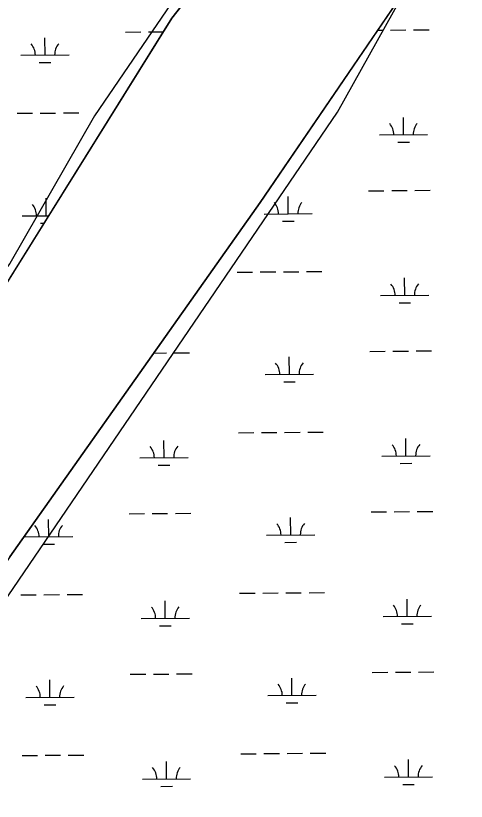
# Model space of a CAD drawing. Extents: x 3540316 to 3578335, y 553172 to 578787.
# Drawn here: x 3570997 to 3571932, y 565431 to 567058 of the extents above; entities that cross this region are included whole.
import ezdxf

# ---------------------------------------------------------------- set-up
doc = ezdxf.new("R2010")
doc.units = 0
for name, color, linetype in [('V-SITE-VEGE', 7, 'Continuous'), ('V-TOPO-SHOR', 7, 'Continuous'), ('V-WETL-SWMP', 7, 'Continuous')]:
    doc.layers.add(name, color=color, linetype=linetype)

msp = doc.modelspace()

# ---------------------------------------------------------------- linework, layer by layer
at = {"layer": 'V-SITE-VEGE'}
for p, q in [((3571664.654, 566858.464), (3571924.311, 567324.642)), ((3570794.037, 565582.208), (3571664.654, 566858.464))]:
    msp.add_line(p, q, dxfattribs=at)
msp.add_lwpolyline([(3571489.009, 567332.283), (3571160.616, 566850.821), (3570984.963, 566545.133), (3570748.219, 566239.442), (3570587.842, 566017.816), (3570511.472, 565941.392), (3570473.287, 565956.679), (3570419.828, 565994.888), (3570381.643, 566033.1), (3570259.453, 566056.027), (3570167.807, 566048.384), (3570114.348, 566033.1), (3570015.0670000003, 566056.027), (3569923.424, 566025.459), (3569908.15, 565979.604), (3569892.876, 565971.963), (3569839.417, 565987.247), (3569801.232, 566017.816), (3569778.321, 566094.241), (3569808.869, 566170.662), (3569862.328, 566254.726), (3570557.294, 567202.3640000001)], dxfattribs=at)
at = {"layer": 'V-TOPO-SHOR'}
for points in [[(3569640.8640085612, 564775.9269880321), (3569854.700013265, 565020.478981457), (3569869.9740150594, 565066.3319789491), (3569900.522015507, 565096.9009783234), (3570007.4400178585, 565219.1769750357), (3570144.906024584, 565448.4439656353), (3570251.824030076, 565631.857957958), (3570312.9200333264, 565738.8499534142), (3570312.9200348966, 565769.4189512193), (3570358.742034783, 565799.9879513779), (3570419.838032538, 565799.9879545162), (3570511.4820315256, 565845.840955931), (3570939.154046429, 566441.9359350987), (3571321.004063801, 567053.3159108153), (3571657.032073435, 567481.281897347)], [(3571931.963997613, 567297.8680018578), (3571504.291995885, 566671.2040032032), (3570984.9769943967, 565937.5480043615), (3570435.112992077, 565127.470006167), (3570160.1809938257, 564852.3500048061), (3570022.714995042, 564730.0740038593), (3569900.522995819, 564607.7980032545), (3569121.5489956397, 563599.0220033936)]]:
    msp.add_lwpolyline(points, dxfattribs=at)
at = {"layer": 'V-WETL-SWMP'}
for p, q in [((3571657.032073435, 567481.281897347), (3571321.004063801, 567053.3159108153)), ((3571504.291995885, 566671.2040032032), (3571931.963997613, 567297.8680018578)), ((3571321.004063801, 567053.3159108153), (3570939.154046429, 566441.9359350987)), ((3571224.7608774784, 567024.5095473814), (3571256.7599261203, 567024.7562236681)), ((3571272.759450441, 567024.8795618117), (3571303.3910363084, 567025.1156965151)), ((3571748.161663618, 567028.5440687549), (3571758.6534062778, 567028.6249481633)), ((3571774.6529306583, 567028.7482863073), (3571806.6519794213, 567028.9949625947)), ((3571822.6515038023, 567029.1183007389), (3571854.6505525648, 567029.3649770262)), ((3571058.0597537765, 566976.7930933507), (3571057.7822447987, 567012.7920224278)), ((3571008.061240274, 566976.4076616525), (3571108.0582672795, 566977.1785250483)), ((3571046.179061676, 566961.2700487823), (3571070.1783481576, 566961.4550559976)), ((3571000.1430804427, 566856.2720583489), (3571032.1421290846, 566856.5187346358)), ((3571048.141653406, 566856.6420727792), (3571080.140702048, 566856.8887490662)), ((3571096.140226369, 566857.0120872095), (3571128.139275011, 566857.2587634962)), ((3571801.734817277, 566811.7076038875), (3571801.457307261, 566847.7065339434)), ((3571751.736303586, 566811.3221721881), (3571851.733330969, 566812.0930355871)), ((3571789.854125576, 566796.1845588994), (3571813.853412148, 566796.3695661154)), ((3571729.2188198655, 566695.7131592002), (3571761.2178686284, 566695.9598354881)), ((3571777.2173930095, 566696.0831736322), (3571809.2164417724, 566696.3298499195)), ((3571825.2159661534, 566696.4531880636), (3571857.215014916, 566696.6998643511)), ((3571060.6242065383, 566644.1279897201), (3571060.3466975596, 566680.1269187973)), ((3571562.517696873, 566647.9967039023), (3571562.2401868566, 566683.9956339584)), ((3570984.9769943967, 565937.5480043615), (3571504.2919958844, 566671.2040032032)), ((3571010.6256930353, 566643.742558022), (3571065.460564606, 566644.1652725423)), ((3571512.5191831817, 566647.6112722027), (3571612.516210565, 566648.3821356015)), ((3571048.7435144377, 566628.6049451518), (3571055.775899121, 566628.659156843)), ((3571550.6370051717, 566632.4736589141), (3571574.6362917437, 566632.65866613)), ((3571456.602453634, 566527.1056512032), (3571488.601502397, 566527.3523274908)), ((3571504.601026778, 566527.4756656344), (3571536.600075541, 566527.7223419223)), ((3571552.599599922, 566527.8456800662), (3571584.5986486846, 566528.0923563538)), ((3571600.598173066, 566528.2156944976), (3571632.5972218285, 566528.4623707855)), ((3571804.2992796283, 566479.0424912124), (3571804.0217696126, 566515.0414212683)), ((3571754.3007659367, 566478.6570595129), (3571854.2977933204, 566479.427922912)), ((3571792.4185879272, 566463.5194462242), (3571816.417874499, 566463.7044534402)), ((3571283.720291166, 566359.5939902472), (3571309.887823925, 566359.7957121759)), ((3571325.8873483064, 566359.9190503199), (3571357.886397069, 566360.1657266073)), ((3571565.082159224, 566315.3315912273), (3571564.804649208, 566351.3305212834)), ((3571731.7832822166, 566363.0480465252), (3571763.7823309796, 566363.2947228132)), ((3571779.7818553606, 566363.4180609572), (3571811.7809041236, 566363.6647372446)), ((3571827.7804285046, 566363.7880753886), (3571859.7794772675, 566364.0347516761)), ((3571515.083645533, 566314.9461595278), (3571615.0806729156, 566315.7170229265)), ((3571553.2014675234, 566299.8085462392), (3571577.2007540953, 566299.9935534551)), ((3571459.1669159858, 566194.4405385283), (3571491.1659647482, 566194.6872148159)), ((3571507.1654891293, 566194.8105529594), (3571539.164537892, 566195.0572292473)), ((3571555.164062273, 566195.1805673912), (3571587.1631110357, 566195.4272436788)), ((3571603.162635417, 566195.5505818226), (3571635.1616841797, 566195.7972581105)), ((3571304.9706617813, 566142.5083534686), (3571304.693151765, 566178.5072835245)), ((3571806.8637419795, 566146.3773785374), (3571806.5862319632, 566182.3763085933)), ((3571254.9721480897, 566142.1229217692), (3571354.9691754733, 566142.8937851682)), ((3571756.865228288, 566145.9919468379), (3571856.8622556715, 566146.7628102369)), ((3571293.0899700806, 566126.9853084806), (3571317.089256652, 566127.1703156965)), ((3571794.983050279, 566130.8543335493), (3571818.9823368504, 566131.0393407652)), ((3571232.454664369, 566026.5139087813), (3571264.453713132, 566026.7605850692)), ((3571280.453237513, 566026.8839232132), (3571312.452286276, 566027.1305995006)), ((3571328.451810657, 566027.2539376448), (3571360.45085942, 566027.5006139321)), ((3571734.3477445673, 566030.38293385), (3571766.3467933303, 566030.6296101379)), ((3571782.3463177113, 566030.752948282), (3571814.3453664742, 566030.9996245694)), ((3571830.3448908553, 566031.1229627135), (3571862.343939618, 566031.3696390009)), ((3571065.7535413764, 565978.7974534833), (3571065.4760313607, 566014.7963835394)), ((3571567.646621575, 565982.6664785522), (3571567.369111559, 566018.6654086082)), ((3571015.7550276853, 565978.4120217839), (3571115.752055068, 565979.1828851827)), ((3571517.6481078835, 565982.2810468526), (3571617.6451352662, 565983.0519102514)), ((3571053.872849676, 565963.2744084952), (3571077.872136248, 565963.4594157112)), ((3571555.765929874, 565967.143433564), (3571579.765216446, 565967.3284407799)), ((3571461.7313783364, 565861.775425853), (3571493.7304270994, 565862.0221021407)), ((3571509.72995148, 565862.1454402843), (3571541.7290002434, 565862.3921165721)), ((3571557.728524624, 565862.5154547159), (3571589.727573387, 565862.7621310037)), ((3571605.727097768, 565862.8854691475), (3571637.726146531, 565863.1321454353)), ((3571007.8368712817, 565858.2764152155), (3571039.835920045, 565858.5230915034)), ((3571055.8354444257, 565858.6464296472), (3571087.8344931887, 565858.8931059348)), ((3571103.8340175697, 565859.0164440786), (3571135.8330663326, 565859.2631203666)), ((3571307.5351241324, 565809.8432407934), (3571307.2576141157, 565845.8421708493)), ((3571809.4282043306, 565813.7122658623), (3571809.150694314, 565849.7111959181)), ((3571759.4296906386, 565813.3268341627), (3571859.426718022, 565814.0976975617)), ((3571257.5366104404, 565809.457809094), (3571357.533637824, 565810.228672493)), ((3571797.5475126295, 565798.1892208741), (3571821.546799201, 565798.37422809)), ((3571295.6544324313, 565794.3201958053), (3571319.653719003, 565794.5052030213)), ((3571235.0191267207, 565693.8487961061), (3571267.018175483, 565694.095472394)), ((3571283.0176998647, 565694.2188105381), (3571315.0167486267, 565694.4654868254)), ((3571331.016273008, 565694.5888249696), (3571363.0153217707, 565694.835501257)), ((3571570.2110839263, 565650.0013658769), (3571569.93357391, 565686.000295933)), ((3571736.912206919, 565697.7178211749), (3571768.9112556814, 565697.9644974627)), ((3571784.910780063, 565698.0878356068), (3571816.909828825, 565698.3345118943)), ((3571832.909353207, 565698.4578500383), (3571864.908401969, 565698.7045263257)), ((3571068.318003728, 565646.1323408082), (3571068.0404937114, 565682.1312708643)), ((3571520.212570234, 565649.6159341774), (3571620.209597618, 565650.3867975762)), ((3571018.319490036, 565645.7469091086), (3571118.316517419, 565646.5177725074)), ((3571558.330392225, 565634.4783208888), (3571582.3296787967, 565634.6633281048)), ((3571056.437312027, 565630.60929582), (3571080.4365985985, 565630.794303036)), ((3571010.401333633, 565525.6113025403), (3571042.400382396, 565525.8579788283)), ((3571058.399906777, 565525.9813169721), (3571090.39895554, 565526.2279932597)), ((3571106.398479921, 565526.3513314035), (3571138.3975286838, 565526.5980076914)), ((3571464.295840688, 565529.1103131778), (3571496.29488945, 565529.3569894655)), ((3571512.294413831, 565529.4803276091), (3571544.293462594, 565529.727003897)), ((3571560.292986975, 565529.8503420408), (3571592.292035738, 565530.0970183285)), ((3571608.291560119, 565530.2203564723), (3571640.290608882, 565530.4670327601)), ((3571310.099586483, 565477.1781281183), (3571309.822076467, 565513.1770581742)), ((3571811.9926666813, 565481.0471531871), (3571811.715156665, 565517.0460832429)), ((3571260.1010727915, 565476.7926964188), (3571360.098100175, 565477.5635598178)), ((3571761.99415299, 565480.6617214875), (3571861.9911803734, 565481.4325848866)), ((3571298.218894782, 565461.6550831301), (3571322.2181813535, 565461.840090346)), ((3571800.11197498, 565465.5241081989), (3571824.1112615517, 565465.7091154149))]:
    msp.add_line(p, q, dxfattribs=at)
for centre, radius, start, end in [((3571002.814799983, 566976.8420348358), 35.24628790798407, 359.6698565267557, 41.21351486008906), ((3571113.2973874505, 566977.6937299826), 35.246287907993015, 139.66985349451, 181.21351182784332), ((3571746.489863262, 566811.7565453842), 35.24628790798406, 359.66985650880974, 41.2135148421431), ((3571856.9724511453, 566812.6082405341), 35.24628790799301, 139.66985351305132, 181.21351184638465), ((3571005.379252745, 566644.1769312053), 35.24628790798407, 359.6698565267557, 41.21351486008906), ((3571507.272742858, 566648.0456453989), 35.24628790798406, 359.66985650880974, 41.2135148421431), ((3571617.755330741, 566648.8973405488), 35.24628790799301, 139.66985351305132, 181.21351184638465), ((3571749.0543256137, 566479.091432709), 35.24628790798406, 359.66985650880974, 41.2135148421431), ((3571859.5369134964, 566479.9431278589), 35.24628790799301, 139.66985351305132, 181.21351184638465), ((3571509.837205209, 566315.380532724), 35.24628790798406, 359.66985650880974, 41.2135148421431), ((3571620.3197930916, 566316.2322278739), 35.24628790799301, 139.66985351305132, 181.21351184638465), ((3571249.7257077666, 566142.5572949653), 35.24628790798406, 359.66985650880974, 41.2135148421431), ((3571360.2082956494, 566143.4089901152), 35.24628790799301, 139.66985351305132, 181.21351184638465), ((3571751.618787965, 566146.4263200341), 35.24628790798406, 359.66985650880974, 41.2135148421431), ((3571862.101375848, 566147.278015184), 35.24628790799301, 139.66985351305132, 181.21351184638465), ((3571010.5085873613, 565978.84639498), 35.24628790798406, 359.66985650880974, 41.2135148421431), ((3571120.9911752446, 565979.6980901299), 35.24628790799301, 139.66985351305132, 181.21351184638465), ((3571512.4016675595, 565982.7154200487), 35.24628790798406, 359.66985650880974, 41.2135148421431), ((3571622.884255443, 565983.5671151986), 35.24628790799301, 139.66985351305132, 181.21351184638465), ((3571252.2901701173, 565809.8921822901), 35.24628790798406, 359.66985650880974, 41.2135148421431), ((3571362.7727580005, 565810.74387744), 35.24628790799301, 139.66985351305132, 181.21351184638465), ((3571754.183250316, 565813.7612073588), 35.24628790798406, 359.66985650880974, 41.2135148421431), ((3571864.6658381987, 565814.6129025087), 35.24628790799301, 139.66985351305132, 181.21351184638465), ((3571013.0730497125, 565646.1812823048), 35.24628790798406, 359.66985650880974, 41.2135148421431), ((3571123.5556375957, 565647.0329774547), 35.24628790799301, 139.66985351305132, 181.21351184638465), ((3571514.9661299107, 565650.0503073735), 35.24628790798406, 359.66985650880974, 41.2135148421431), ((3571625.448717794, 565650.9020025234), 35.24628790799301, 139.66985351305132, 181.21351184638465), ((3571756.7477126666, 565481.0960946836), 35.24628790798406, 359.66985650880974, 41.2135148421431), ((3571867.2303005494, 565481.9477898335), 35.24628790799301, 139.66985351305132, 181.21351184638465), ((3571254.8546324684, 565477.2270696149), 35.24628790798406, 359.66985650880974, 41.2135148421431), ((3571365.337220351, 565478.0787647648), 35.24628790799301, 139.66985351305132, 181.21351184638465)]:
    msp.add_arc(centre, radius, start, end, dxfattribs=at)

doc.saveas('drawing.dxf')
